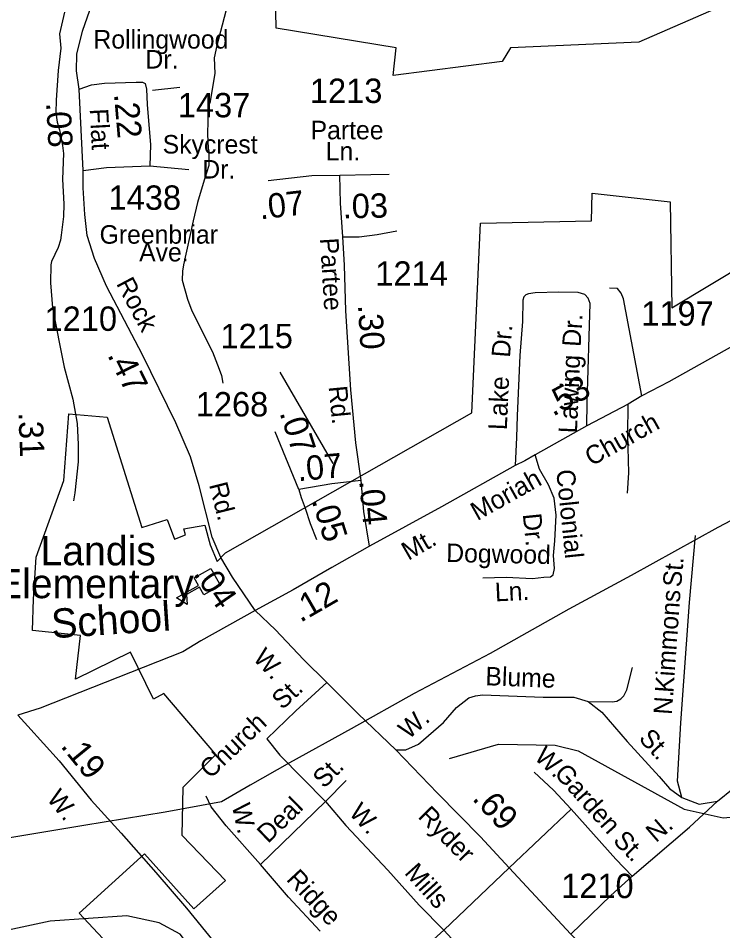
# Model space of a CAD drawing. Extents: x 1473865 to 1648260, y 639067 to 773536.
# Drawn here: x 1517323 to 1520937, y 658868 to 663549 of the extents above; entities that cross this region are included whole.
import ezdxf

# ---------------------------------------------------------------- set-up
doc = ezdxf.new("R2010")
doc.units = 0
for name, color, linetype in [('Exist Boundary Political City Limit New', 7, 'Continuous'), ('Exist Cultural Educational Facility High CELL', 7, 'Continuous'), ('Exist Cultural Educational Facility High Label', 7, 'Continuous'), ('Exist Hydrographic Creek Single Shore', 7, 'Continuous'), ('Exist Hydrographic Misc Water Feature', 7, 'Continuous'), ('Exist Road Non-System Type 51', 7, 'Continuous'), ('Exist Road Non-System Type 51 Label', 7, 'Continuous'), ('Exist Road Primary NC Attributed', 7, 'Continuous'), ('Exist Road Primary NC Label', 7, 'Continuous'), ('Exist Road Primary NC Service Mileage Hundredths English Label', 7, 'Continuous'), ('Exist Road Secondary Mileage Hundredths English Label', 7, 'Continuous'), ('Exist Road Secondary Type 51 Attributed', 7, 'Continuous'), ('Exist Road Secondary Type 51 Label', 7, 'Continuous'), ('Exist Road Secondary Type 51 Number Label', 7, 'Continuous'), ('Exist Utilities Electrical Transmission Line', 7, 'Continuous'), ('Map Preparation Boundary City Limit Buffer Line', 7, 'Continuous')]:
    doc.layers.add(name, color=color, linetype=linetype)

msp = doc.modelspace()

# ---------------------------------------------------------------- linework, layer by layer
at = {"layer": 'Exist Boundary Political City Limit New'}
for points in [[(1521194.5, 663727.6), (1520507.1, 663426.7), (1519848.5, 663398), (1519805.5, 663326.4), (1519247, 663254.8), (1519261.4, 663398), (1518645.6, 663498.3), (1518631.4, 664257.7)], [(1518216.2, 658337.2), (1517636.6, 658958.2), (1517971, 659263.2), (1518223.6, 658980.6), (1518387.1, 659125.6), (1518164.2, 659356.1), (1518169.8, 659605.3), (1518337, 659772.6), (1518069.5, 660085.1), (1518017.5, 660055.3), (1517898.6, 660297), (1517616.2, 660159.4), (1517642.2, 660382.6), (1517397, 660408.6), (1517400.8, 660568.5), (1517415.6, 660784.2), (1517556.8, 661178.4), (1517582.8, 661520.5), (1517779.8, 661501.9), (1517958, 660936.6), (1518088, 660977.6), (1518125.1, 660877.1), (1518180.9, 660899.4), (1518173.5, 660929.2), (1518281.2, 660947.8), (1518307.2, 660847.4), (1518344.4, 660761.9), (1518387.1, 660806.5), (1519650.1, 661524.2), (1519694.8, 662498.6), (1520263.1, 662509.8), (1520266.9, 662651.1), (1520668.1, 662606.4), (1520675.5, 662063.4), (1521660, 662654.8)]]:
    msp.add_lwpolyline(points, dxfattribs=at)
at = {"layer": 'Exist Cultural Educational Facility High CELL'}
msp.add_lwpolyline([(1518360.5, 660638.5), (1518275.2, 660590.4), (1518252.6, 660630.6), (1518187.2, 660593.7), (1518189.1, 660540.8), (1518135.9, 660575.9), (1518247.9, 660638.9), (1518225.3, 660679), (1518310.6, 660727.1)], close=True, dxfattribs=at)
at = {"layer": 'Exist Hydrographic Creek Single Shore'}
msp.add_lwpolyline([(1518414.9, 658510.6), (1518154, 658850.7), (1518045.9, 658908.6), (1517879.9, 658944.8), (1517487.9, 658916.6), (1517270.9, 658871.8), (1516720.6, 658604.8)], dxfattribs=at)
at = {"layer": 'Exist Hydrographic Misc Water Feature'}
for points in [[(1519534.9, 659751.8), (1519786.9, 659825.5), (1520078, 659819.6), (1520194.9, 659791), (1520740, 659491.1), (1520939, 659447.7), (1521089.9, 659461.1), (1521199, 659511.4), (1521715, 660009.8), (1521984.9, 660214.4), (1522214, 660485.5), (1522446.9, 660956.8), (1522489, 660988.8), (1522836, 661851.6), (1522999.9, 662173.3), (1523096, 662456.9), (1523299, 662626.8), (1523309, 662734.9), (1523436, 662883.4), (1523447, 663017.7), (1523567, 663281.2), (1523564, 663609.5), (1523501, 663850.4)], [(1518388.7, 663585), (1518342, 663409.5), (1518329, 663345.8), (1518331.6, 663265.3), (1518305.4, 663114), (1518301.3, 663112.4), (1518297, 663092), (1518294.8, 662954.2), (1518297.7, 662881.9), (1518301.5, 662866.3), (1518300.2, 662794.1), (1518277.1, 662718.2), (1518243.1, 662603.2), (1518219.8, 662509.3), (1518170.3, 662283.8), (1518165.7, 662251.9), (1518165, 662206), (1518191.4, 662107.8), (1518214.5, 662047.4), (1518319.2, 661837.7), (1518353.8, 661748.3), (1518365.5, 661716.9), (1518372.8, 661676.6)], [(1517560.2, 663579.6), (1517534.6, 663468.5), (1517541.4, 663396.1), (1517527.5, 663280.7), (1517517.3, 663128.3), (1517516.2, 663064.3), (1517523.4, 663016.5), (1517534.9, 662976.1), (1517549.6, 662896.2), (1517554.9, 662855.9), (1517550.8, 662723.9), (1517556.8, 662595.7), (1517555.9, 662531.7), (1517544.3, 662435.9), (1517539.9, 662411.4), (1517527.3, 662372.3), (1517494.2, 662300.7), (1517490, 662284.4), (1517488.6, 662192.5), (1517498.5, 662064.3), (1517517.1, 661967.9), (1517531.8, 661895.4), (1517559.6, 661759.5), (1517603.1, 661594.4), (1517625.2, 661470.1), (1517631.4, 661361.6), (1517630, 661273.8), (1517613.4, 661114.2), (1517607, 661074.1)]]:
    msp.add_lwpolyline(points, dxfattribs=at)
at = {"layer": 'Exist Road Non-System Type 51'}
for p, q in [((1518012.4, 663180.4), (1518152.2, 663195.1)), ((1517998.9, 662791.3), (1518199.1, 662773.2)), ((1519131.9, 662747.5), (1519225.6, 662749.4)), ((1518898.7, 659530.6), (1519004.7, 659638.5)), ((1518566.4, 659207.1), (1518898.7, 659530.6)), ((1520159.9, 659492.1), (1519842.1, 659190.4)), ((1519505.9, 658870.8), (1519842.1, 659190.4)), ((1519505.9, 658870.8), (1519817.5, 658536.9))]:
    msp.add_line(p, q, dxfattribs=at)
for points in [[(1518987.6, 662427.8), (1519071.4, 662428.3), (1519163.7, 662440.5), (1519266.2, 662458.6)], [(1520239.6, 661458.3), (1520241.2, 661575.9), (1520256.9, 662085.4), (1520247.5, 662113.6), (1520229.8, 662132), (1520196, 662142.7), (1520096, 662144.5), (1519974.1, 662141), (1519940, 662135.7), (1519926.5, 662130.7), (1519916, 662120.3), (1519911.3, 662102.2), (1519909.3, 661994.2), (1519895.7, 661818.4), (1519881.9, 661508.7), (1519879.9, 661398.7), (1519871.8, 661255.4)], [(1520522.7, 661612.8), (1520427.5, 662110.2), (1520416, 662138.5), (1520396.5, 662162.9), (1520356.5, 662163.7)], [(1520910.5, 659533.4), (1520989.8, 659597.8), (1521097.7, 659695.9), (1521181.5, 659794.3), (1521212.5, 659843.5), (1521234, 659915.1), (1521240.9, 659969), (1521245.4, 660094.9), (1521240.6, 660264.9), (1521242.6, 661410.8), (1521235.7, 661773), (1521238.1, 662000.8)], [(1520449, 661112.3), (1520455, 661216.2), (1520450.8, 661412.2), (1520451.8, 661570.1)], [(1519707, 660679), (1519826.2, 660681), (1519961.3, 660675), (1520019, 660681), (1520054.2, 660684.1), (1520068, 660694.4), (1520074.6, 660726.7), (1520068.9, 660793.6), (1520076.6, 660867.9), (1520082.5, 660999.1), (1520072.6, 661086.6), (1520042.8, 661156.2), (1519997.1, 661235.7), (1519975.2, 661309.3)], [(1520727, 659551.1), (1520704.5, 659635.4), (1520722.3, 659935), (1520766.2, 660552.2), (1520796.7, 660895.6)], [(1520246.5, 660044.2), (1520370.1, 660042.5), (1520394.4, 660045.5), (1520414.8, 660057.1), (1520429, 660072.8), (1520445, 660103.1), (1520473.7, 660217.9)], [(1518598.8, 659852.4), (1518747.6, 659995.4), (1518906.4, 660142.3)], [(1519259.8, 659795.6), (1519311.8, 659796.6), (1519376.3, 659825.3), (1519504.4, 659936.7), (1519571.9, 660013.4), (1519634.8, 660062.2), (1519668.2, 660073.3), (1519705.1, 660078.8), (1520016.8, 660066.9), (1520172.9, 660065.7), (1520246.5, 660044.2)], [(1520246.5, 660044.2), (1520317.4, 659989), (1520446.4, 659838.5), (1520611.1, 659659.3), (1520663.9, 659598.2), (1520727, 659551.1)], [(1518598.8, 659852.4), (1518665.2, 659769.2), (1518898.7, 659530.6)], [(1520159.9, 659492.1), (1520069.6, 659589.8), (1519969.4, 659681.8)], [(1518566.4, 659207.1), (1518390.3, 659406.5), (1518312.3, 659504), (1518287.4, 659558.5)], [(1518898.7, 659530.6), (1519004.3, 659408.6), (1519219.9, 659178.3), (1519380.4, 658999.4), (1519505.9, 658870.8)], [(1520473.1, 659148), (1520765.9, 659400.2), (1520910.5, 659533.4)], [(1520727, 659551.1), (1520816.3, 659517.3), (1520910.5, 659533.4)], [(1520473.1, 659148), (1520388.8, 659235.6), (1520159.9, 659492.1)], [(1518871.8, 658865.2), (1518709.3, 659040.3), (1518566.4, 659207.1)], [(1520157.6, 658850.2), (1520363.2, 659048.2), (1520473.1, 659148)], [(1519167.8, 658551.4), (1519331, 658712.2), (1519505.9, 658870.8)]]:
    msp.add_lwpolyline(points, dxfattribs=at)
at = {"layer": 'Exist Road Primary NC Attributed'}
msp.add_lwpolyline([(1517322, 659973.4), (1517372.8, 659917.9), (1517533.6, 659739), (1517698.1, 659538), (1517850.9, 659369.2), (1518029.3, 659166.1), (1518186.1, 658983.3), (1518321.2, 658818.8), (1518550.4, 658563.7), (1518711.1, 658376.8), (1518835, 658247.6), (1518996.1, 658082.7), (1519143.1, 657920), (1519304.2, 657755.1), (1519457.3, 657584.3), (1519612.5, 657431.5), (1519766.2, 657279.5), (1520094, 656941.3)], dxfattribs=at)
at = {"layer": 'Exist Road Secondary Type 51 Attributed'}
for p, q in [((1517657, 662768.4), (1517635, 663184.7)), ((1518973.6, 662744.2), (1519131.9, 662747.5))]:
    msp.add_line(p, q, dxfattribs=at)
for points in [[(1517635, 663184.7), (1517622.9, 663278.9), (1517624.5, 663365), (1517653, 663482), (1517701.9, 663624.4)], [(1517635, 663184.7), (1517699.9, 663207.8), (1517765.9, 663216.8), (1517928.1, 663220.8), (1517959.9, 663220.3), (1517974, 663214)], [(1517974, 663214), (1517981.6, 663185.9), (1517984.4, 663106), (1518001.8, 662899.7), (1517998.9, 662791.3)], [(1517657, 662768.4), (1517776.4, 662782.6), (1517998.9, 662791.3)], [(1518539.5, 660511.5), (1518421.9, 660681.3), (1518362.7, 660782.8), (1518318.8, 660887.7), (1518251.9, 661151), (1518206.7, 661299.8), (1518132.1, 661473.2), (1517960.9, 661822.6), (1517775.5, 662174.1), (1517714.4, 662317.2), (1517676.5, 662434), (1517664.7, 662542.3), (1517657.2, 662678.4), (1517657, 662768.4)], [(1518605.5, 662717.3), (1518829.7, 662742.9), (1518973.6, 662744.2)], [(1519082.6, 661177.3), (1519055.3, 661370.7), (1519028.6, 661643.2), (1519004.3, 662047.7), (1518996.7, 662281.8), (1518987.6, 662427.8), (1518976.9, 662600.1), (1518973.6, 662744.2)], [(1521072.4, 661914.1), (1520660, 661684.1), (1520522.7, 661612.8), (1520451.8, 661570.1), (1520239.6, 661458.3), (1519975.2, 661309.3), (1519922.2, 661278.4), (1519871.8, 661255.4), (1519493.7, 661042.9), (1519125.8, 660840)], [(1518763, 661131.4), (1518640.9, 661427.2)], [(1519082.6, 661177.3), (1518932.6, 661161.4), (1518763, 661131.4)], [(1519125.8, 660840), (1519096.6, 661017.9), (1519082.6, 661177.3)], [(1518763, 661131.4), (1518775.4, 661090.9), (1518794.7, 661036.6), (1518821.5, 660957.4), (1518853.5, 660875.5)], [(1519125.8, 660840), (1518931.7, 660731.9), (1518733.5, 660617.6), (1518539.5, 660511.5)], [(1518539.5, 660511.5), (1518260.6, 660354.8), (1518167.4, 660298.7), (1517436, 660010.1), (1517322, 659973.4)], [(1521091.1, 657854.7), (1520920.1, 658045.5), (1520779.2, 658191.8), (1520588.7, 658389.9), (1520441.6, 658546.8), (1520290.8, 658711.7), (1520157.6, 658850.2), (1519842.1, 659190.4), (1519695.2, 659349.2), (1519473.4, 659573.4), (1519259.8, 659795.6), (1519067.3, 659981.2), (1518906.4, 660142.3), (1518786.7, 660258.8), (1518643.5, 660411.5), (1518539.5, 660511.5)]]:
    msp.add_lwpolyline(points, dxfattribs=at)
at = {"layer": 'Exist Road Secondary Type 51 Number Label'}
msp.add_line((1518938.3, 661265.6), (1518667.1, 661734), dxfattribs=at)
at = {"layer": 'Exist Utilities Electrical Transmission Line'}
msp.add_lwpolyline([(1523941.3, 660836.5), (1523344.8, 660915.2), (1522652.3, 660995.6), (1521997.7, 661073.4), (1521548.5, 661115.5), (1521313, 661141.7), (1521214.2, 661095.7), (1520911.4, 660937.1), (1520467.1, 660691.1), (1520148, 660516.9), (1519744, 660290.1), (1519354.5, 660085.2), (1519031.3, 659903.1), (1518714.2, 659728.8), (1518512.2, 659614.4), (1518366.6, 659529.1), (1518077.8, 659476.3), (1517660.6, 659407.7), (1517289.6, 659346.3), (1517042.9, 659308.9), (1516734.8, 659255.2), (1516358.4, 659188.2), (1515718.4, 659066.6), (1515170.8, 658969.8)], dxfattribs=at)
at = {"layer": 'Map Preparation Boundary City Limit Buffer Line'}
for points in [[(1521194.5, 663727.6), (1520507.1, 663426.7), (1519848.5, 663398), (1519805.5, 663326.4), (1519247, 663254.8), (1519261.4, 663398), (1518645.6, 663498.3), (1518631.4, 664257.7)], [(1518216.2, 658337.2), (1517636.6, 658958.2), (1517971, 659263.2), (1518223.6, 658980.6), (1518387.1, 659125.6), (1518164.2, 659356.1), (1518169.8, 659605.3), (1518337, 659772.6), (1518069.5, 660085.1), (1518017.5, 660055.3), (1517898.6, 660297), (1517616.2, 660159.4), (1517642.2, 660382.6), (1517397, 660408.6), (1517400.8, 660568.5), (1517415.6, 660784.2), (1517556.8, 661178.4), (1517582.8, 661520.5), (1517779.8, 661501.9), (1517958, 660936.6), (1518088, 660977.6), (1518125.1, 660877.1), (1518180.9, 660899.4), (1518173.5, 660929.2), (1518281.2, 660947.8), (1518307.2, 660847.4), (1518344.4, 660761.9), (1518387.1, 660806.5), (1519650.1, 661524.2), (1519694.8, 662498.6), (1520263.1, 662509.8), (1520266.9, 662651.1), (1520668.1, 662606.4), (1520675.5, 662063.4), (1521660, 662654.8)]]:
    msp.add_lwpolyline(points, dxfattribs=at)

# ---------------------------------------------------------------- texts
at = {"layer": 'Exist Cultural Educational Facility High Label'}
for s, rotation, p in [('Landis', 0, (1517437.9, 660742.5)), ('Elementary', 0, (1517209.5, 660573.9)), ('School', 3.8174, (1517497.7, 660368))]:
    msp.add_text(s, height=150, rotation=rotation, dxfattribs=at).set_placement(p)
at = {"layer": 'Exist Road Non-System Type 51 Label'}
for s, rotation, p in [('Dr.', 86.4733, (1520208.1, 661861.6)), ('Dr.', 85.5908, (1519845.4, 661806.3)), ('Lawing', 87.4383, (1520189, 661418.3)), ('Lake', 87.4383, (1519829.3, 661435.1)), ('Colonial', 275.8447, (1520082.6, 661230.1)), ('Dr.', 275.8447, (1519911.2, 661005.1)), ('Dogwood', 358.8458, (1519517.9, 660759.9)), ('St.', 84.9164, (1520723.5, 660628.1)), ('Ln.', 2.7145, (1519770.4, 660557.5)), ('Kimmons', 85.9337, (1520683.7, 660086.3)), ('Blume', 357.8156, (1519718.2, 660127.5)), ('St.', 42.7581, (1518677.9, 659998)), ('N.', 85.9337, (1520675.8, 659974.1)), ('W.', 41.0269, (1519325.1, 659846)), ('Church', 43.6559, (1518309.2, 659644)), ('St.', 312.5776, (1520501.9, 659850.9)), ('W.', 317.4205, (1519965.4, 659752.4)), ('St.', 45.5052, (1518892.2, 659594.2)), ('Garden', 311.7452, (1520068.1, 659672.6)), ('Deal', 44.2289, (1518604.5, 659312.8)), ('W.', 282.2357, (1518418.4, 659510.6)), ('W.', 313.1239, (1519015.2, 659468.9)), ('N.', 40.7389, (1520594.1, 659317.1)), ('St.', 313.9105, (1520369.9, 659326.3)), ('Ridge', 312.8596, (1518694.2, 659129)), ('Mills', 311.8865, (1519300.2, 659162.5))]:
    msp.add_text(s, height=95, rotation=rotation, dxfattribs=at).set_placement(p)
at = {"layer": 'Exist Road Primary NC Label'}
msp.add_text('W.', height=95, rotation=309.4214, dxfattribs=at).set_placement((1517465.5, 659544))
at = {"layer": 'Exist Road Primary NC Service Mileage Hundredths English Label'}
msp.add_text('.19', height=125, rotation=309.2816, dxfattribs=at).set_placement((1517537.1, 659813.8))
at = {"layer": 'Exist Road Secondary Mileage Hundredths English Label'}
for s, rotation, p in [('.22', 274.8352, (1517814.4, 663160.2)), ('.08', 273.0265, (1517466.5, 663115.1)), ('.07', 6.5176, (1518565, 662516.9)), ('.03', 1.164, (1518988.7, 662522)), ('.30', 273.4307, (1519065.7, 662077.6)), ('.47', 296.1064, (1517778.9, 661821.8)), ('.53', 28.5491, (1520066.1, 661504.3)), ('.31', 272.3092, (1517324.1, 661527.3)), ('.07', 287.9334, (1518662.6, 661524.8)), ('.07', 5.3975, (1518759.1, 661173.6)), ('.04', 275.3975, (1519071.9, 661175.5)), ('.05', 287.2258, (1518827.7, 661074.6)), ('.04', 304.7028, (1518218.5, 660699.3)), ('.12', 29.9631, (1518771, 660446.6)), ('.69', 312.8472, (1519647.8, 659543))]:
    msp.add_text(s, height=125, rotation=rotation, dxfattribs=at).set_placement(p)
at = {"layer": 'Exist Road Secondary Type 51 Label'}
for s, p in [('Rollingwood', (1517709.1, 663393.3)), ('Dr.', (1517975.9, 663291)), ('Partee', (1518822.9, 662928)), ('Skycrest', (1518064.1, 662855)), ('Ln.', (1518900.6, 662819.3)), ('Dr.', (1518267.3, 662726.9)), ('Greenbriar', (1517740.5, 662392.4)), ('Ave.', (1517943.4, 662301.6))]:
    msp.add_text(s, height=95, dxfattribs=at).set_placement(p)
for s, rotation, p in [('Flat', 273.0265, (1517689.7, 663083.4)), ('Partee', 273.4307, (1518871, 662419.9)), ('Rock', 297.8077, (1517823.8, 662188)), ('Rd.', 275.5992, (1518915.1, 661659.4)), ('Church', 29.1461, (1520263.8, 661249)), ('Moriah', 29.3369, (1519678.1, 660969)), ('Rd.', 284.2605, (1518301.3, 661156.4)), ('Mt.', 29.9631, (1519324.5, 660765)), ('W.', 313.1466, (1518523, 660262.5)), ('Ryder', 314.6915, (1519369.6, 659450.6))]:
    msp.add_text(s, height=95, rotation=rotation, dxfattribs=at).set_placement(p)
at = {"layer": 'Exist Road Secondary Type 51 Number Label'}
for s, p in [('1213', (1518819.4, 663114.4)), ('1437', (1518141.9, 663040.7)), ('1438', (1517786.7, 662566.3)), ('1214', (1519155, 662177.1)), ('1197', (1520519.4, 661972.2)), ('1210', (1517458.3, 661945.4)), ('1215', (1518360.4, 661856.3)), ('1268', (1518233.8, 661506.4)), ('1210', (1520108.2, 659035.4))]:
    msp.add_text(s, height=125, dxfattribs=at).set_placement(p)

doc.saveas('drawing.dxf')
